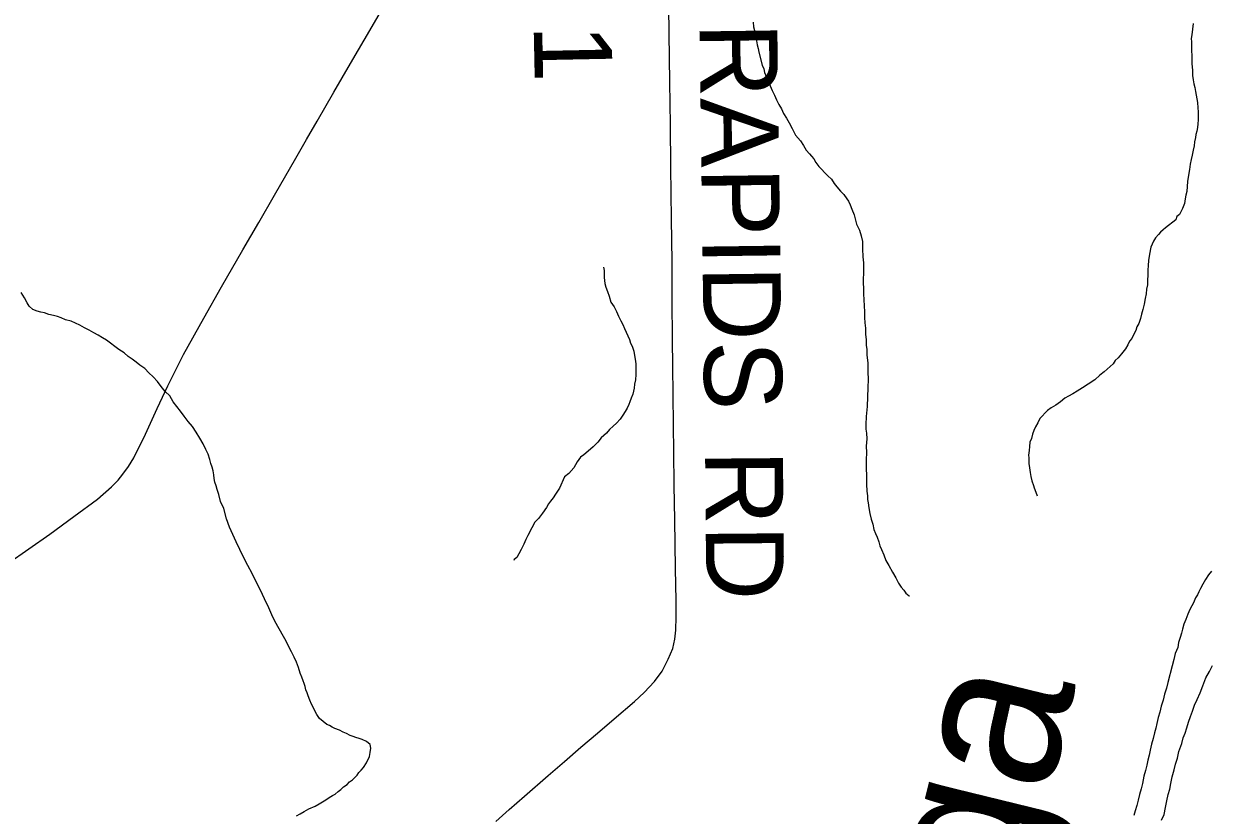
# Model space of a CAD drawing. Extents: x 103424 to 286016, y 38711 to 110967.
# Drawn here: x 156701 to 161305, y 54860 to 57927 of the extents above; entities that cross this region are included whole.
import ezdxf

# ---------------------------------------------------------------- set-up
doc = ezdxf.new("R2010")
doc.units = 0
for name, color, linetype in [('GM_X_County_Road', 7, 'Continuous'), ('GM_X_County_Road_Text', 7, 'Continuous'), ('GM_X_Major_River', 7, 'Continuous'), ('GM_X_Major_River_Text', 7, 'Continuous'), ('GM_X_Minor_River', 7, 'Continuous'), ('GM_X_Township_Road', 7, 'Continuous')]:
    doc.layers.add(name, color=color, linetype=linetype)

msp = doc.modelspace()

# ---------------------------------------------------------------- linework, layer by layer
at = {"layer": 'GM_X_County_Road'}
msp.add_lwpolyline([(158531.6, 54835.6), (158583.6, 54881.4), (158642.8, 54933.2), (158734.9, 55013.5), (158798.1, 55068.3), (158861.4, 55123.1), (158925.8, 55178.2), (158990.2, 55233.3), (159068.8, 55300.6), (159107, 55335.7), (159146.1, 55377.6), (159176.7, 55418.6), (159200.2, 55463.9), (159217.2, 55506.3), (159225, 55541.6), (159228.9, 55576.5), (159231.2, 55628.9), (159230.8, 55690), (159228.5, 55815.7), (159226.9, 55910.4), (159225.2, 56005), (159223.3, 56137), (159221.3, 56268.9), (159220.3, 56369.9), (159219.5, 56491.8), (159217.9, 56598.1), (159216.4, 56704.4), (159215.6, 56854.9), (159214.7, 57005.3), (159212.6, 57170.4), (159211.3, 57270.6), (159210, 57370.8), (159208.1, 57535.8), (159206.1, 57700.9), (159205, 57795.2), (159203.9, 57889.6), (159202.6, 57994.4)], dxfattribs=at)
at = {"layer": 'GM_X_Major_River'}
for points in [[(161306.1, 55805.9), (161294.3, 55791.5), (161282.6, 55773.1), (161272.9, 55754.7), (161263.1, 55738.4), (161257.3, 55726.1), (161251.5, 55713.9), (161243.7, 55701.6), (161236, 55683.3), (161230.2, 55671), (161222.4, 55656.7), (161214.7, 55638.4), (161207, 55618), (161199.4, 55599.7), (161193.7, 55581.4), (161190, 55565.2), (161184.3, 55548.9), (161178.6, 55528.6), (161175, 55510.3), (161165.4, 55485.9), (161159.8, 55463.6), (161154.3, 55439.2), (161137.5, 55374.2), (161131.9, 55351.9), (161124.3, 55329.5), (161118.7, 55305.2), (161111.1, 55282.8), (161105.6, 55258.5), (161100, 55238.1), (161094.4, 55215.8), (161090.7, 55197.6), (161085, 55179.3), (161079.4, 55156.9), (161073.9, 55134.6), (161068.3, 55112.3)], [(161112.5, 54840.7), (161122.1, 54863.1), (161127.6, 54889.5), (161133.1, 54915.8), (161138.6, 54940.2), (161144.3, 54960.5), (161147.9, 54982.8), (161153.3, 55009.1), (161160.9, 55035.6), (161166.5, 55057.9), (161174.1, 55080.3), (161179.6, 55106.6), (161191, 55137.2), (161196.6, 55159.5), (161204.3, 55177.8), (161209.9, 55198.1), (161217.6, 55220.5), (161225.2, 55242.9), (161232.8, 55263.2), (161240.4, 55285.6), (161250, 55308), (161261.6, 55334.5), (161273.2, 55361), (161284.7, 55391.6), (161298.3, 55416.1), (161309.9, 55440.6)], [(161068.3, 55112.3), (161064.7, 55092), (161059, 55073.7), (161055.4, 55053.5), (161049.8, 55033.2), (161044.2, 55010.8), (161038.7, 54982.4), (161033.1, 54962.1), (161027.5, 54939.8), (161021.9, 54917.5), (161016.3, 54897.2), (161010.7, 54876.8), (161005, 54858.6)]]:
    msp.add_lwpolyline(points, dxfattribs=at)
at = {"layer": 'GM_X_Minor_River'}
for points in [[(159528.7, 57933.8), (159531.1, 57915.7), (159535.6, 57895.6), (159537.9, 57879.5), (159542.4, 57861.4), (159544.7, 57845.3), (159549.1, 57831.3), (159551.4, 57817.2), (159564.6, 57767), (159570.9, 57753), (159573.3, 57738.9), (159579.7, 57722.9), (159588.2, 57702.9), (159594.6, 57686.9), (159603, 57668.9), (159611.5, 57650.9), (159620, 57632.9), (159628.5, 57614.9), (159638.9, 57597), (159647.4, 57579), (159657.9, 57561.1), (159668.4, 57543.1), (159681, 57521.2), (159693.7, 57495.2), (159712.3, 57473.4), (159724.8, 57455.5), (159735.3, 57437.6), (159747.7, 57423.7), (159756, 57413.8), (159764.3, 57403.9), (159772.7, 57389.9), (159783.2, 57374), (159795.5, 57362.1), (159805.9, 57350.2), (159818.3, 57338.4), (159832.7, 57324.6), (159843.2, 57308.6), (159853.6, 57294.7), (159868, 57278.9), (159880.5, 57265), (159892.9, 57249.2), (159899.2, 57239.2), (159905.6, 57225.2), (159912, 57209.2), (159920.5, 57187.2), (159929.4, 57151), (159942, 57127.1), (159948.5, 57105), (159953.1, 57082.9), (159953.7, 57054.6)], [(161234.6, 57928.4), (161229.5, 57883.9), (161227.8, 57869.7), (161228, 57857.6), (161228.3, 57847.5), (161228.7, 57827.3), (161229.3, 57799), (161229.8, 57772.8), (161232.4, 57746.6), (161232.8, 57726.4), (161235.2, 57710.3), (161237.6, 57694.2), (161241.9, 57680.2), (161244.3, 57664.1), (161246.6, 57650), (161248.9, 57635.9), (161251.3, 57621.8), (161253.7, 57601.7), (161254, 57585.6), (161254.4, 57569.4), (161254.7, 57555.3), (161253, 57539.1), (161251.3, 57524.9), (161249.6, 57510.8), (161245.8, 57498.6), (161244, 57486.4), (161240.3, 57470.2), (161238.7, 57454), (161235, 57437.8), (161231.4, 57417.5), (161227.7, 57401.2), (161224, 57383), (161220.4, 57362.7)], [(161220.4, 57362.7), (161216.8, 57340.5), (161213.3, 57316.2), (161211.7, 57295.9), (161210.1, 57277.7), (161206.3, 57263.5), (161204.6, 57249.3), (161201, 57231.1), (161193.3, 57210.7), (161181.7, 57188.3), (161171.7, 57180), (161168, 57167.8), (161128.2, 57136.6), (161118.3, 57128.3), (161108.3, 57120), (161100.5, 57109.8), (161088.6, 57097.4), (161080.8, 57085.1), (161071.2, 57060.7), (161065.7, 57034.3), (161062.2, 57010), (161060.6, 56989.8), (161059, 56971.6), (161059.3, 56953.4), (161057.7, 56933.2), (161058.1, 56915), (161054.4, 56898.8), (161052.8, 56880.6), (161049.2, 56862.3), (161045.6, 56840.1), (161040, 56819.7), (161034.3, 56801.5), (161030.6, 56785.2), (161025, 56764.9), (161017.1, 56752.6), (161013.4, 56738.4), (161005.6, 56724.1), (160997.9, 56707.8), (160988, 56697.5), (160982.2, 56683.2), (160972.5, 56666.9), (160956.7, 56648.3), (160944.9, 56631.9), (160933, 56621.6), (160925.2, 56609.3), (160913.3, 56598.9), (160901.4, 56588.6), (160889.5, 56578.2), (160873.6, 56565.8), (160853.8, 56547.2), (160827.8, 56530.5), (160805.9, 56515.9), (160786, 56503.3), (160768, 56492.8), (160752, 56484.4), (160738.1, 56476), (160720.2, 56461.5), (160702.3, 56449), (160684.3, 56438.5), (160670.4, 56428.1), (160640.7, 56397.2), (160633, 56380.9), (160623.2, 56364.5), (160617.4, 56350.3), (160611.7, 56336), (160608, 56319.8), (160602.2, 56305.5), (160600.6, 56289.3), (160598.9, 56273.1), (160597.2, 56254.9), (160597.5, 56244.8), (160597.7, 56232.7), (160597.9, 56222.6), (160600.3, 56206.5), (160602.7, 56188.4), (160605.1, 56172.3), (160609.5, 56156.3), (160615.9, 56138.2), (160618.1, 56128.2), (160624.5, 56112.2), (160630.9, 56098.2), (160630.9, 56098.2)], [(159953.7, 57054.6), (159954.3, 57024.4), (159956.8, 57000.2), (159957.5, 56967.9), (159956.3, 56929.5), (159957.1, 56895.2), (159957.4, 56881.1), (159960.9, 56810.5), (159961.4, 56788.3), (159961.8, 56768.1), (159964.2, 56748), (159964.8, 56723.7), (159967.3, 56701.6), (159967.7, 56681.4), (159970, 56665.3), (159970.5, 56643.1), (159973.2, 56612.9), (159973.6, 56594.7), (159974, 56576.6), (159974.5, 56550.3), (159973.2, 56516), (159971.9, 56481.6), (159970.7, 56443.2), (159967.5, 56404.8), (159966.1, 56374.5), (159966.5, 56356.3), (159968.9, 56340.2), (159969.4, 56318), (159967.9, 56289.7), (159968.5, 56265.5), (159967, 56237.2), (159967.7, 56204.9), (159968.4, 56174.7), (159969.1, 56142.4), (159969.6, 56116.1), (159972, 56098), (159972.3, 56083.9), (159974.7, 56069.8), (159977.1, 56051.7), (159981.6, 56029.6), (159986.1, 56007.5), (159992.6, 55987.4), (159997.1, 55967.3), (160003.5, 55951.3), (160009.8, 55937.3), (160016.3, 55919.3), (160020.7, 55903.2), (160027, 55889.2), (160035.5, 55869.2), (160044.1, 55847.2), (160054.6, 55827.2), (160069.3, 55801.3), (160081.9, 55779.4), (160092.4, 55759.4), (160102.9, 55743.5), (160113.2, 55731.6), (160121.6, 55719.7), (160133.9, 55709.8), (160133.9, 55709.8), (160135.9, 55709.9)], [(158948.7, 56984.4), (158951, 56970.3), (158951.5, 56944.1), (158954.1, 56919.9), (158958.4, 56905.9), (158964.8, 56889.8), (158971.3, 56871.8), (158977.8, 56847.7), (158990.3, 56829.8), (158998.8, 56811.8), (159007.3, 56793.9), (159015.8, 56775.9), (159024.1, 56761.9), (159030.5, 56745.9), (159049.6, 56703.9), (159054, 56689.9), (159060.3, 56677.9), (159066.8, 56657.9), (159069.1, 56641.7), (159071.5, 56627.7), (159073.9, 56609.5), (159074.2, 56593.4), (159074.5, 56579.3), (159074.8, 56567.2), (159073.2, 56546.9), (159069.5, 56530.7), (159067.8, 56514.5), (159062.2, 56492.2), (159056.5, 56475.9), (159050.8, 56461.7), (159046.9, 56451.5), (159041.2, 56437.2), (159033.3, 56424.9), (159023.5, 56410.6), (159013.8, 56394.2), (158999.9, 56379.8), (158986.1, 56367.4), (158972.2, 56355), (158960.4, 56340.6), (158940.5, 56322), (158926.8, 56305.5), (158909, 56287), (158889.1, 56270.4), (158873.2, 56255.9), (158859.3, 56247.5), (158847.5, 56229.1), (158833.9, 56206.6), (158814.1, 56184), (158798.2, 56171.5), (158779, 56126.7), (158763.3, 56104.1), (158753.5, 56089.8), (158743.7, 56077.4), (158735.8, 56067.2), (158728, 56052.9), (158712.3, 56030.3), (158696.6, 56009.8), (158682.7, 55995.4), (158671.1, 55972.9), (158655.5, 55944.3), (158647.8, 55928), (158640.1, 55909.6), (158630.4, 55889.2), (158620.7, 55872.9), (158612.9, 55858.6), (158603, 55850.3), (158603, 55848.3), (158603, 55850.3)], [(157587.5, 55796), (157570.7, 55827.9), (157553.8, 55859.9), (157539.1, 55889.8), (157524.3, 55919.8), (157511.5, 55947.8), (157498.8, 55975.8), (157488, 56007.8), (157477.1, 56048), (157464.3, 56076), (157457.7, 56102.1), (157451.2, 56122.1), (157446.9, 56136.1), (157442.5, 56150.2), (157440.2, 56164.3), (157437.9, 56178.4), (157435.5, 56194.4), (157431.2, 56208.5), (157426.9, 56222.5), (157422.5, 56238.6), (157416, 56258.6), (157407.5, 56276.6), (157396.9, 56298.6), (157384.3, 56320.5), (157369.7, 56344.4), (157355.1, 56366.3), (157338.5, 56386.2), (157323.9, 56406), (157309.3, 56425.9), (157294.8, 56443.8), (157280.3, 56461.6), (157267.6, 56485.6), (157249.1, 56501.3), (157234.5, 56521.2), (157220, 56541.1), (157203.4, 56558.9), (157186.9, 56574.7), (157170.4, 56590.5), (157151.9, 56604.2), (157137.5, 56616), (157121.1, 56627.8), (157106.8, 56637.6), (157090.3, 56651.3), (157069.8, 56665), (157022.6, 56700.3), (157006.2, 56710.1), (156989.8, 56719.8), (156973.4, 56729.6), (156955, 56739.3), (156936.6, 56749), (156918.2, 56758.6), (156901.9, 56766.4), (156885.6, 56774.1), (156863.2, 56779.7), (156846.9, 56787.4), (156832.6, 56793.1), (156816.4, 56796.8), (156798.1, 56800.5), (156781.8, 56806.2), (156767.6, 56809.9), (156753.4, 56813.6), (156737.1, 56819.3), (156722.6, 56833.1), (156714.3, 56845.1), (156703.8, 56865), (156691.2, 56885)], [(157759.2, 54856.8), (157773.1, 54865.2), (157789.1, 54873.6), (157807.1, 54884.1), (157831.1, 54894.7), (157847.1, 54903.2), (157859.1, 54911.5), (157873, 54919.9), (157885, 54928.2), (157898.9, 54936.6), (157909, 54940.8), (157920.9, 54951.2), (157930.8, 54959.5), (157940.7, 54969.8), (157954.6, 54978.2), (157964.5, 54988.5), (157976.5, 54996.8), (157994.3, 55015.4), (158000.1, 55025.6), (158010, 55033.9), (158017.9, 55044.2), (158029.6, 55062.6), (158041.2, 55087.1), (158044.9, 55103.3), (158046.6, 55119.5), (158044.3, 55133.6), (158029.9, 55145.4), (158013.6, 55153.1), (158001.4, 55156.9), (157989.1, 55160.6), (157979, 55164.4), (157966.8, 55168.2), (157952.4, 55176), (157940.2, 55181.8), (157925.9, 55189.5), (157907.6, 55195.2), (157897.3, 55201), (157887.1, 55206.9), (157876.9, 55210.7), (157862.5, 55222.5), (157848.1, 55234.3), (157837.7, 55250.2), (157831.4, 55262.2), (157822.9, 55278.2), (157816.6, 55290.1), (157810.2, 55306.2), (157803.8, 55322.2), (157799.5, 55334.2), (157795.2, 55346.2), (157792.9, 55358.3), (157788.6, 55370.3), (157784.4, 55380.3), (157780, 55394.3), (157773.6, 55410.3), (157767.1, 55432.4), (157758.6, 55452.4), (157750.1, 55472.4), (157739.5, 55492.4), (157729, 55512.3), (157718.4, 55534.3), (157707.9, 55552.3), (157674.3, 55612.1), (157663.7, 55636.1), (157651, 55664.1), (157634.1, 55698.1), (157619.2, 55732.1), (157602.4, 55764), (157587.5, 55796)]]:
    msp.add_lwpolyline(points, dxfattribs=at)
at = {"layer": 'GM_X_Township_Road'}
msp.add_lwpolyline([(156639.9, 55834.8), (156721.2, 55892.2), (156802.5, 55949.6), (156895, 56017.2), (156987.5, 56084.8), (157041, 56132.2), (157067.2, 56158.9), (157085.8, 56181.2), (157106.9, 56211.7), (157128, 56245.3), (157173.1, 56336.4), (157218.6, 56435.9), (157259.7, 56523.4), (157320.3, 56645), (157398.9, 56786.5), (157467.7, 56907.6), (157550.4, 57050.5), (157612.1, 57156.8), (157673.7, 57263.2), (157756, 57406.3), (157797.4, 57478.1), (157838.7, 57550), (157903.7, 57661.7), (157968.7, 57773.4), (158051.5, 57916.3), (158111, 58019.1)], dxfattribs=at)

# ---------------------------------------------------------------- texts
at = {"layer": 'GM_X_County_Road_Text'}
for s, height, rotation, p in [('1', 301.9, 271.1674, (158678.1, 57922.8)), ('RAPIDS', 301.87, 270.7685, (159320.7, 57930.5)), ('RD', 301.87, 270.4937, (159342.7, 56274.5))]:
    msp.add_text(s, height=height, rotation=rotation, dxfattribs=at).set_placement(p)
at = {"layer": 'GM_X_Major_River_Text'}
msp.add_text('Cuyahoga', height=604.06, rotation=76.2671, dxfattribs=at).set_placement((159906.4, 51789.1))

doc.saveas('drawing.dxf')
